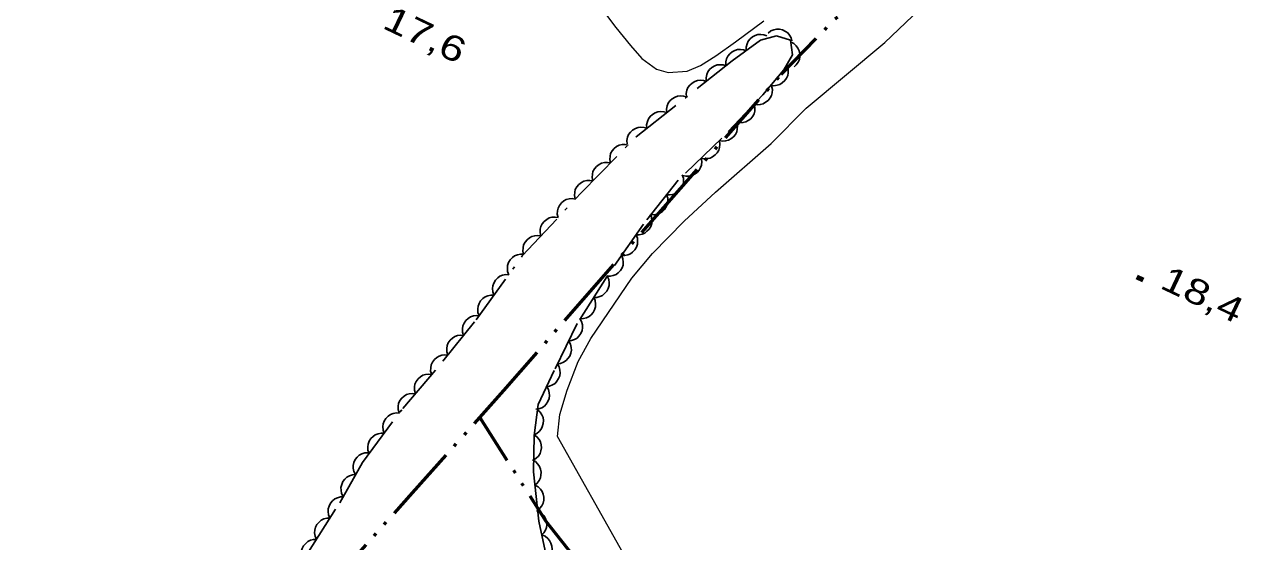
# Model space of a CAD drawing. Extents: x 355726 to 357533, y 5103782 to 5105258.
# Drawn here: x 356374.1 to 356446.5, y 5105044.4 to 5105075.2 of the extents above; entities that cross this region are included whole.
import ezdxf

# ---------------------------------------------------------------- set-up
doc = ezdxf.new("R2010")
doc.units = 0
doc.header["$LTSCALE"] = 0.6
for name, pattern in [('DASH_DOUBLE_DOT', [9.2, 5, -1.2, 0.3, -1.2, 0.3, -1.2]), ('DOT_DASHED', [7.7, 5, -1.2, 0.3, -1.2]), ('LONG_DASH_SHORT_DASH', [9.9, 6, -1.2, 1.5, -1.2]), ('LONG_DASHED', [7.5, 6, -1.5])]:
    doc.linetypes.add(name, pattern=pattern)
for name, color, linetype, lineweight in [('2', 7, 'LONG_DASHED', 13), ('3', 7, 'Continuous', 140), ('4', 7, 'DASH_DOUBLE_DOT', 53), ('44', 7, 'Continuous', 25), ('57', 7, 'LONG_DASH_SHORT_DASH', 13)]:
    doc.layers.add(name, color=color, linetype=linetype, lineweight=lineweight)

msp = doc.modelspace()

# ---------------------------------------------------------------- linework, layer by layer
at = {"layer": '2', "linetype": 'Continuous'}
msp.add_lwpolyline([(356409.72, 5105043.69), (356405.81, 5105050.63), (356405.95, 5105051.94), (356406.38, 5105053.39), (356407.04, 5105055.09), (356407.8, 5105056.45), (356410.23, 5105060.04), (356411.46, 5105061.52), (356413.34, 5105063.44), (356415.2, 5105065.17), (356418.52, 5105068.06), (356420.6, 5105070.16), (356425.28, 5105074.07), (356429.39, 5105078.01)], dxfattribs=at)
at = {"layer": '3'}
msp.add_line((356440.26, 5105060.12), (356440.63, 5105059.95), dxfattribs=at)
at = {"layer": '4'}
for points in [[(356339.44, 5104984.41), (356342.57, 5104987.3), (356345.43, 5104989.4), (356348.27, 5104992.55), (356353.06, 5104997.45), (356357.34, 5105001.22), (356361.27, 5105005.44), (356363.86, 5105008.47), (356365.91, 5105011.22), (356369.21, 5105015.05), (356372.09, 5105018.86), (356375.24, 5105022.59), (356382.96, 5105031.25), (356388.75, 5105037.84), (356397.2, 5105047.28), (356402.63, 5105053.37), (356407.19, 5105058.61), (356412.14, 5105064.26), (356419.11, 5105072.16), (356427.79, 5105081.09)], [(356401.2, 5105051.76), (356405.12, 5105045.59), (356411.86, 5105037.01), (356420.59, 5105022.99), (356427.52, 5105013.38), (356433.51, 5105005.62), (356437.18, 5104999.38), (356441.87, 5104991.96), (356444.63, 5104987.67)]]:
    msp.add_lwpolyline(points, dxfattribs=at)
at = {"layer": '44', "linetype": 'DOT_DASHED'}
msp.add_lwpolyline([(356391.01, 5105043.76), (356392.86, 5105046.68), (356394.21, 5105049.09), (356396.61, 5105052.29), (356399, 5105055.11), (356400.97, 5105057.56), (356403.72, 5105061.37), (356407.23, 5105065.14), (356410.49, 5105068.46), (356416.2, 5105072.97), (356417.89, 5105074.2), (356418.83, 5105074.47), (356419.66, 5105074.2), (356419.78, 5105073.34), (356419.27, 5105072.44), (356418.03, 5105070.95), (356415.58, 5105068.37), (356412.98, 5105065.87), (356410.92, 5105063.26), (356408.75, 5105060.13), (356406.99, 5105057.35), (356405.62, 5105054.56), (356404.66, 5105052.53), (356404.42, 5105050.69), (356404.39, 5105048.53), (356404.7, 5105045.58), (356405.14, 5105043.55)], dxfattribs=at)
at = {"layer": '44'}
for points in [[(356417.04, 5105073.58), (356417.03, 5105073.79), (356417.09, 5105073.99), (356417.15, 5105074.14), (356417.26, 5105074.28), (356417.4, 5105074.4), (356417.57, 5105074.48), (356417.72, 5105074.54), (356417.9, 5105074.55), (356418.08, 5105074.53), (356418.25, 5105074.46)], [(356418.33, 5105074.63), (356418.49, 5105074.76), (356418.68, 5105074.83), (356418.84, 5105074.87), (356419.02, 5105074.86), (356419.2, 5105074.82), (356419.37, 5105074.73), (356419.5, 5105074.64), (356419.61, 5105074.5), (356419.7, 5105074.34), (356419.75, 5105074.17)], [(356415.83, 5105072.7), (356415.82, 5105072.91), (356415.87, 5105073.1), (356415.94, 5105073.26), (356416.05, 5105073.39), (356416.19, 5105073.51), (356416.36, 5105073.6), (356416.51, 5105073.66), (356416.69, 5105073.66), (356416.87, 5105073.64), (356417.04, 5105073.58)], [(356419.67, 5105074.1), (356419.86, 5105074.01), (356420.01, 5105073.87), (356420.11, 5105073.74), (356420.18, 5105073.58), (356420.22, 5105073.4), (356420.22, 5105073.21), (356420.2, 5105073.05), (356420.12, 5105072.89), (356420.01, 5105072.74), (356419.88, 5105072.62)], [(356414.66, 5105071.75), (356414.65, 5105071.96), (356414.69, 5105072.16), (356414.75, 5105072.32), (356414.85, 5105072.46), (356414.99, 5105072.58), (356415.16, 5105072.68), (356415.31, 5105072.74), (356415.48, 5105072.75), (356415.67, 5105072.74), (356415.84, 5105072.68)], [(356419.46, 5105072.67), (356419.52, 5105072.47), (356419.52, 5105072.27), (356419.5, 5105072.11), (356419.42, 5105071.95), (356419.32, 5105071.8), (356419.17, 5105071.67), (356419.04, 5105071.58), (356418.87, 5105071.53), (356418.68, 5105071.5), (356418.51, 5105071.52)], [(356413.48, 5105070.83), (356413.47, 5105071.03), (356413.51, 5105071.23), (356413.57, 5105071.39), (356413.68, 5105071.53), (356413.81, 5105071.65), (356413.98, 5105071.75), (356414.13, 5105071.81), (356414.3, 5105071.82), (356414.49, 5105071.81), (356414.66, 5105071.75)], [(356418.54, 5105071.49), (356418.59, 5105071.28), (356418.57, 5105071.08), (356418.54, 5105070.92), (356418.45, 5105070.77), (356418.34, 5105070.62), (356418.18, 5105070.51), (356418.04, 5105070.42), (356417.87, 5105070.38), (356417.69, 5105070.37), (356417.51, 5105070.4)], [(356412.31, 5105069.9), (356412.29, 5105070.1), (356412.34, 5105070.3), (356412.39, 5105070.46), (356412.5, 5105070.6), (356412.63, 5105070.72), (356412.8, 5105070.82), (356412.95, 5105070.88), (356413.13, 5105070.89), (356413.31, 5105070.88), (356413.48, 5105070.83)], [(356411.13, 5105068.97), (356411.11, 5105069.17), (356411.16, 5105069.37), (356411.22, 5105069.53), (356411.32, 5105069.67), (356411.46, 5105069.79), (356411.62, 5105069.89), (356411.78, 5105069.95), (356411.95, 5105069.96), (356412.14, 5105069.95), (356412.31, 5105069.9)], [(356417.51, 5105070.4), (356417.55, 5105070.2), (356417.54, 5105069.99), (356417.5, 5105069.83), (356417.42, 5105069.68), (356417.3, 5105069.53), (356417.15, 5105069.42), (356417.01, 5105069.34), (356416.84, 5105069.3), (356416.65, 5105069.28), (356416.48, 5105069.31)], [(356416.48, 5105069.31), (356416.52, 5105069.11), (356416.5, 5105068.91), (356416.47, 5105068.75), (356416.39, 5105068.59), (356416.27, 5105068.45), (356416.12, 5105068.33), (356415.98, 5105068.25), (356415.81, 5105068.21), (356415.62, 5105068.2), (356415.44, 5105068.23)], [(356409.95, 5105068.04), (356409.94, 5105068.24), (356409.98, 5105068.44), (356410.04, 5105068.6), (356410.15, 5105068.74), (356410.28, 5105068.86), (356410.45, 5105068.96), (356410.6, 5105069.02), (356410.77, 5105069.03), (356410.96, 5105069.02), (356411.13, 5105068.97)], [(356408.96, 5105066.9), (356408.92, 5105067.11), (356408.94, 5105067.31), (356408.97, 5105067.47), (356409.06, 5105067.62), (356409.18, 5105067.76), (356409.33, 5105067.88), (356409.48, 5105067.96), (356409.65, 5105068), (356409.83, 5105068), (356410.01, 5105067.97)], [(356415.44, 5105068.23), (356415.47, 5105068.03), (356415.45, 5105067.82), (356415.4, 5105067.66), (356415.31, 5105067.51), (356415.19, 5105067.38), (356415.03, 5105067.27), (356414.89, 5105067.19), (356414.72, 5105067.16), (356414.53, 5105067.15), (356414.36, 5105067.19)], [(356414.36, 5105067.19), (356414.39, 5105066.99), (356414.37, 5105066.78), (356414.32, 5105066.63), (356414.23, 5105066.47), (356414.11, 5105066.34), (356413.95, 5105066.23), (356413.81, 5105066.15), (356413.64, 5105066.12), (356413.45, 5105066.12), (356413.27, 5105066.15)], [(356407.91, 5105065.83), (356407.87, 5105066.04), (356407.89, 5105066.24), (356407.92, 5105066.4), (356408.01, 5105066.55), (356408.13, 5105066.69), (356408.28, 5105066.81), (356408.43, 5105066.89), (356408.6, 5105066.92), (356408.78, 5105066.93), (356408.96, 5105066.9)], [(356406.86, 5105064.76), (356406.82, 5105064.97), (356406.84, 5105065.17), (356406.87, 5105065.33), (356406.96, 5105065.48), (356407.08, 5105065.62), (356407.23, 5105065.74), (356407.37, 5105065.82), (356407.55, 5105065.85), (356407.73, 5105065.86), (356407.91, 5105065.83)], [(356413.23, 5105066.19), (356413.3, 5105065.99), (356413.3, 5105065.79), (356413.28, 5105065.62), (356413.21, 5105065.46), (356413.11, 5105065.31), (356412.97, 5105065.18), (356412.83, 5105065.08), (356412.67, 5105065.03), (356412.48, 5105065), (356412.3, 5105065.01)], [(356412.3, 5105065.01), (356412.37, 5105064.81), (356412.37, 5105064.61), (356412.35, 5105064.45), (356412.28, 5105064.29), (356412.18, 5105064.13), (356412.04, 5105064), (356411.9, 5105063.91), (356411.74, 5105063.85), (356411.55, 5105063.82), (356411.37, 5105063.84)], [(356405.85, 5105063.65), (356405.8, 5105063.86), (356405.81, 5105064.06), (356405.85, 5105064.22), (356405.93, 5105064.38), (356406.04, 5105064.52), (356406.19, 5105064.64), (356406.33, 5105064.72), (356406.51, 5105064.76), (356406.69, 5105064.78), (356406.87, 5105064.75)], [(356404.82, 5105062.56), (356404.78, 5105062.76), (356404.79, 5105062.96), (356404.82, 5105063.12), (356404.91, 5105063.28), (356405.02, 5105063.42), (356405.17, 5105063.54), (356405.31, 5105063.63), (356405.48, 5105063.67), (356405.67, 5105063.68), (356405.85, 5105063.65)], [(356411.34, 5105063.86), (356411.41, 5105063.67), (356411.43, 5105063.46), (356411.42, 5105063.3), (356411.36, 5105063.13), (356411.27, 5105062.97), (356411.13, 5105062.84), (356411.01, 5105062.73), (356410.84, 5105062.67), (356410.66, 5105062.63), (356410.48, 5105062.63)], [(356403.8, 5105061.46), (356403.75, 5105061.66), (356403.77, 5105061.86), (356403.8, 5105062.03), (356403.88, 5105062.18), (356404, 5105062.33), (356404.15, 5105062.44), (356404.29, 5105062.53), (356404.46, 5105062.57), (356404.65, 5105062.58), (356404.82, 5105062.56)], [(356410.48, 5105062.63), (356410.56, 5105062.43), (356410.57, 5105062.23), (356410.56, 5105062.07), (356410.5, 5105061.9), (356410.41, 5105061.74), (356410.28, 5105061.6), (356410.15, 5105061.5), (356409.99, 5105061.43), (356409.81, 5105061.39), (356409.63, 5105061.4)], [(356402.91, 5105060.25), (356402.84, 5105060.45), (356402.83, 5105060.65), (356402.84, 5105060.81), (356402.9, 5105060.98), (356403, 5105061.14), (356403.14, 5105061.27), (356403.26, 5105061.37), (356403.43, 5105061.44), (356403.61, 5105061.47), (356403.79, 5105061.47)], [(356409.63, 5105061.4), (356409.7, 5105061.2), (356409.72, 5105061), (356409.71, 5105060.83), (356409.65, 5105060.67), (356409.56, 5105060.51), (356409.42, 5105060.37), (356409.3, 5105060.27), (356409.13, 5105060.2), (356408.95, 5105060.16), (356408.77, 5105060.16)], [(356402.03, 5105059.03), (356401.96, 5105059.23), (356401.95, 5105059.43), (356401.96, 5105059.6), (356402.03, 5105059.76), (356402.12, 5105059.92), (356402.26, 5105060.06), (356402.39, 5105060.16), (356402.55, 5105060.22), (356402.73, 5105060.26), (356402.91, 5105060.25)], [(356408.77, 5105060.17), (356408.86, 5105059.97), (356408.88, 5105059.77), (356408.88, 5105059.61), (356408.82, 5105059.44), (356408.74, 5105059.27), (356408.61, 5105059.13), (356408.49, 5105059.02), (356408.33, 5105058.95), (356408.15, 5105058.9), (356407.97, 5105058.9)], [(356401.16, 5105057.82), (356401.08, 5105058.01), (356401.07, 5105058.22), (356401.09, 5105058.38), (356401.15, 5105058.55), (356401.24, 5105058.7), (356401.38, 5105058.84), (356401.51, 5105058.94), (356401.67, 5105059), (356401.85, 5105059.04), (356402.03, 5105059.03)], [(356407.97, 5105058.9), (356408.05, 5105058.71), (356408.08, 5105058.5), (356408.07, 5105058.34), (356408.02, 5105058.17), (356407.94, 5105058.01), (356407.81, 5105057.86), (356407.69, 5105057.76), (356407.53, 5105057.68), (356407.35, 5105057.64), (356407.17, 5105057.63)], [(356400.23, 5105056.64), (356400.17, 5105056.84), (356400.17, 5105057.04), (356400.19, 5105057.21), (356400.26, 5105057.37), (356400.36, 5105057.52), (356400.51, 5105057.65), (356400.64, 5105057.74), (356400.81, 5105057.8), (356400.99, 5105057.82), (356401.17, 5105057.81)], [(356407.14, 5105057.65), (356407.24, 5105057.47), (356407.29, 5105057.27), (356407.3, 5105057.1), (356407.27, 5105056.93), (356407.2, 5105056.76), (356407.09, 5105056.6), (356406.98, 5105056.48), (356406.83, 5105056.39), (356406.65, 5105056.33), (356406.48, 5105056.3)], [(356399.29, 5105055.47), (356399.23, 5105055.67), (356399.23, 5105055.87), (356399.25, 5105056.04), (356399.32, 5105056.2), (356399.42, 5105056.35), (356399.57, 5105056.48), (356399.7, 5105056.57), (356399.87, 5105056.63), (356400.05, 5105056.65), (356400.23, 5105056.64)], [(356406.48, 5105056.3), (356406.58, 5105056.12), (356406.62, 5105055.92), (356406.64, 5105055.76), (356406.6, 5105055.58), (356406.54, 5105055.41), (356406.43, 5105055.26), (356406.32, 5105055.14), (356406.17, 5105055.05), (356405.99, 5105054.98), (356405.81, 5105054.95)], [(356398.33, 5105054.32), (356398.27, 5105054.52), (356398.28, 5105054.72), (356398.3, 5105054.89), (356398.38, 5105055.04), (356398.49, 5105055.2), (356398.63, 5105055.32), (356398.77, 5105055.41), (356398.94, 5105055.46), (356399.12, 5105055.48), (356399.3, 5105055.46)], [(356405.81, 5105054.96), (356405.91, 5105054.78), (356405.96, 5105054.58), (356405.98, 5105054.42), (356405.95, 5105054.24), (356405.88, 5105054.07), (356405.77, 5105053.91), (356405.67, 5105053.79), (356405.52, 5105053.7), (356405.34, 5105053.63), (356405.17, 5105053.6)], [(356397.36, 5105053.17), (356397.3, 5105053.38), (356397.31, 5105053.58), (356397.33, 5105053.74), (356397.41, 5105053.9), (356397.52, 5105054.05), (356397.66, 5105054.17), (356397.8, 5105054.27), (356397.97, 5105054.32), (356398.15, 5105054.34), (356398.33, 5105054.32)], [(356405.17, 5105053.6), (356405.27, 5105053.42), (356405.32, 5105053.22), (356405.34, 5105053.06), (356405.31, 5105052.89), (356405.24, 5105052.71), (356405.13, 5105052.56), (356405.03, 5105052.43), (356404.88, 5105052.34), (356404.7, 5105052.27), (356404.53, 5105052.25)], [(356396.39, 5105052.03), (356396.33, 5105052.23), (356396.34, 5105052.43), (356396.36, 5105052.6), (356396.44, 5105052.76), (356396.55, 5105052.91), (356396.69, 5105053.03), (356396.83, 5105053.12), (356397, 5105053.17), (356397.18, 5105053.19), (356397.36, 5105053.17)], [(356395.51, 5105050.82), (356395.44, 5105051.01), (356395.43, 5105051.22), (356395.45, 5105051.38), (356395.51, 5105051.54), (356395.61, 5105051.7), (356395.75, 5105051.83), (356395.88, 5105051.93), (356396.04, 5105051.99), (356396.23, 5105052.03), (356396.41, 5105052.02)], [(356404.62, 5105052.22), (356404.78, 5105052.08), (356404.88, 5105051.91), (356404.95, 5105051.76), (356404.97, 5105051.58), (356404.96, 5105051.4), (356404.91, 5105051.21), (356404.84, 5105051.06), (356404.73, 5105050.93), (356404.59, 5105050.81), (356404.43, 5105050.73)], [(356394.61, 5105049.62), (356394.54, 5105049.81), (356394.53, 5105050.02), (356394.55, 5105050.18), (356394.61, 5105050.34), (356394.71, 5105050.5), (356394.85, 5105050.63), (356394.98, 5105050.73), (356395.14, 5105050.79), (356395.33, 5105050.83), (356395.51, 5105050.82)], [(356404.42, 5105050.73), (356404.59, 5105050.61), (356404.72, 5105050.45), (356404.8, 5105050.31), (356404.84, 5105050.14), (356404.86, 5105049.95), (356404.82, 5105049.77), (356404.78, 5105049.61), (356404.68, 5105049.46), (356404.55, 5105049.33), (356404.4, 5105049.23)], [(356393.8, 5105048.36), (356393.71, 5105048.54), (356393.67, 5105048.74), (356393.66, 5105048.91), (356393.71, 5105049.08), (356393.78, 5105049.25), (356393.9, 5105049.4), (356394.02, 5105049.51), (356394.18, 5105049.59), (356394.35, 5105049.65), (356394.53, 5105049.66)], [(356404.32, 5105049.23), (356404.5, 5105049.13), (356404.64, 5105048.99), (356404.75, 5105048.85), (356404.81, 5105048.69), (356404.84, 5105048.51), (356404.83, 5105048.32), (356404.8, 5105048.16), (356404.72, 5105048), (356404.61, 5105047.85), (356404.47, 5105047.74)], [(356393.07, 5105047.05), (356392.97, 5105047.23), (356392.94, 5105047.43), (356392.93, 5105047.6), (356392.98, 5105047.77), (356393.05, 5105047.94), (356393.17, 5105048.09), (356393.29, 5105048.2), (356393.44, 5105048.28), (356393.62, 5105048.34), (356393.8, 5105048.36)], [(356404.47, 5105047.74), (356404.66, 5105047.64), (356404.8, 5105047.49), (356404.9, 5105047.36), (356404.96, 5105047.2), (356405, 5105047.02), (356404.99, 5105046.83), (356404.96, 5105046.66), (356404.88, 5105046.51), (356404.77, 5105046.36), (356404.63, 5105046.24)], [(356392.28, 5105045.77), (356392.2, 5105045.96), (356392.18, 5105046.16), (356392.18, 5105046.33), (356392.23, 5105046.49), (356392.32, 5105046.66), (356392.44, 5105046.8), (356392.57, 5105046.91), (356392.73, 5105046.98), (356392.91, 5105047.03), (356393.09, 5105047.04)], [(356404.56, 5105046.23), (356404.75, 5105046.15), (356404.91, 5105046.03), (356405.02, 5105045.91), (356405.1, 5105045.75), (356405.16, 5105045.57), (356405.17, 5105045.38), (356405.16, 5105045.22), (356405.09, 5105045.06), (356405, 5105044.9), (356404.88, 5105044.77)], [(356391.48, 5105044.5), (356391.4, 5105044.69), (356391.37, 5105044.89), (356391.38, 5105045.06), (356391.43, 5105045.23), (356391.51, 5105045.39), (356391.64, 5105045.53), (356391.76, 5105045.64), (356391.92, 5105045.72), (356392.1, 5105045.76), (356392.28, 5105045.77)], [(356404.88, 5105044.77), (356405.07, 5105044.69), (356405.23, 5105044.56), (356405.34, 5105044.44), (356405.42, 5105044.29), (356405.48, 5105044.11), (356405.49, 5105043.92), (356405.48, 5105043.75), (356405.41, 5105043.59), (356405.32, 5105043.43), (356405.19, 5105043.3)], [(356390.68, 5105043.23), (356390.59, 5105043.43), (356390.57, 5105043.63), (356390.57, 5105043.79), (356390.63, 5105043.96), (356390.71, 5105044.12), (356390.84, 5105044.27), (356390.96, 5105044.38), (356391.12, 5105044.45), (356391.3, 5105044.5), (356391.48, 5105044.5)]]:
    msp.add_lwpolyline(points, dxfattribs=at)
at = {"layer": '57'}
msp.add_lwpolyline([(356408.49, 5105076.01), (356409.29, 5105074.97), (356410.16, 5105073.89), (356410.82, 5105073.12), (356411.7, 5105072.48), (356412.39, 5105072.29), (356413.52, 5105072.36), (356414.31, 5105072.7), (356415.23, 5105073.28), (356416.39, 5105074.11), (356418.08, 5105075.35)], dxfattribs=at)

# ---------------------------------------------------------------- texts
at = {"layer": '3', "width": 1.3}
for s, rotation, p in [('17,6   ', 334.423, (356395.33, 5105074.96)), ('18,4   ', 334.72, (356441.56, 5105059.49))]:
    msp.add_text(s, height=1.5, rotation=rotation, dxfattribs=at).set_placement(p)

doc.saveas('drawing.dxf')
